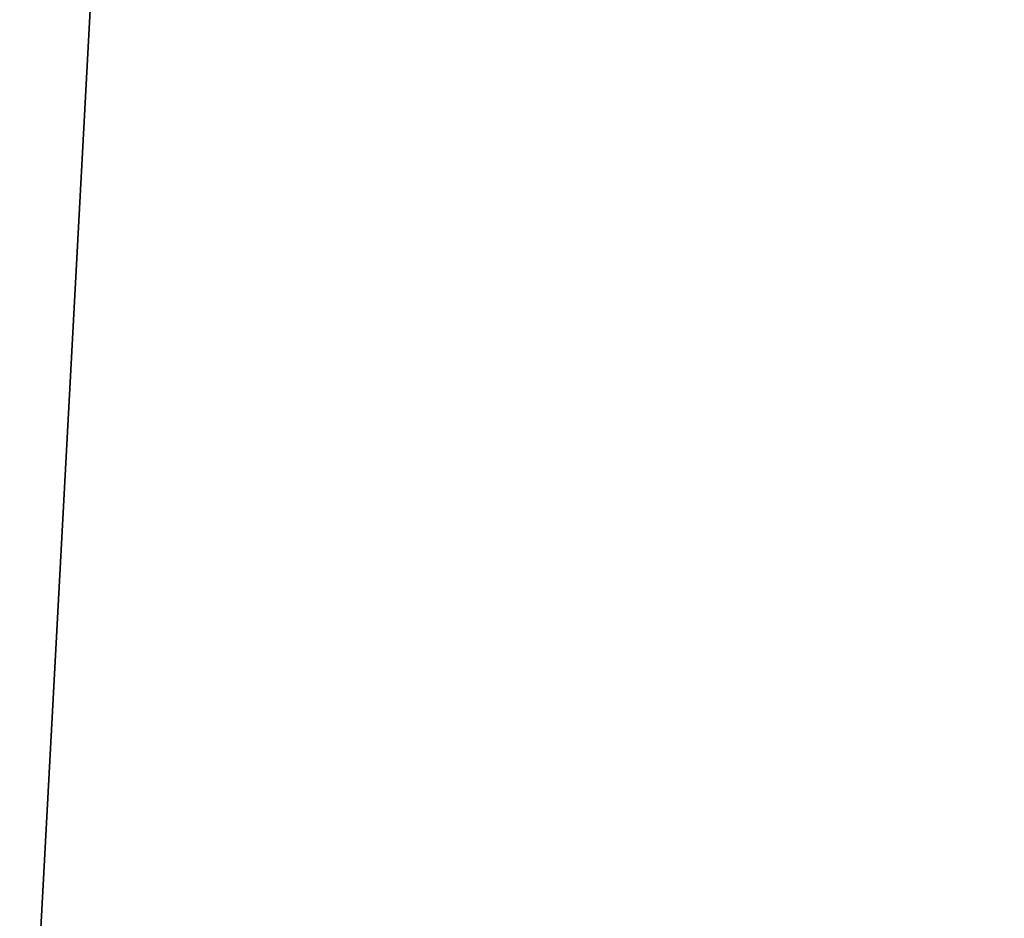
# Model space of a CAD drawing. Extents: x 0 to 7, y 0 to 11.4.
# Tile 473 of 656: x 3.156802 to 3.157294, y 0.200434 to 0.200883. Entities that reach past the tile are written whole.
import ezdxf

# ---------------------------------------------------------------- set-up
doc = ezdxf.new("R2010")
doc.units = 0
doc.header["$LTSCALE"] = 2.54
doc.layers.get('0').update_dxf_attribs({"color": 13, "linetype": 'CONTINUOUS'})

# ---------------------------------------------------------------- blocks, each defined once
blk = doc.blocks.new('KUBEK_NA_SZCZOTECZKI_DEMIT')
at = {"color": 0}
blk.add_line((3.15678921, 0.2, 0.6313972), (3.16756077, 0.4, 0.59052801), dxfattribs=at)
blk.add_line((3.15678921, 0.2, 0.6313972), (3.16756077, 0.4, 0.59052801), dxfattribs=at)
mesh = blk.add_polyface(dxfattribs=at)
corners = [(3.15255184, 0.4, 6.34218788), (3.15255184, 0.2, 6.34218788), (3.16017036, 0.2, 6.38376045)]
mesh.append_faces([[corners[k] for k in face] for face in [(0, 1, 2)]], dxfattribs={"color": 0})
mesh = blk.add_polyface(dxfattribs=at)
corners = [(3.15255184, 0.4, 6.34218788), (3.16017036, 0.2, 6.38376045), (3.16017036, 0.4, 6.38376045)]
mesh.append_faces([[corners[k] for k in face] for face in [(0, 1, 2)]], dxfattribs={"color": 0})
mesh = blk.add_polyface(dxfattribs=at)
corners = [(3.16017036, 0.4, 6.21623955), (3.16017036, 0.2, 6.21623955), (3.15255184, 0.2, 6.25781212)]
mesh.append_faces([[corners[k] for k in face] for face in [(0, 1, 2)]], dxfattribs={"color": 0})
mesh = blk.add_polyface(dxfattribs=at)
corners = [(3.16017036, 0.4, 6.21623955), (3.15255184, 0.2, 6.25781212), (3.15255184, 0.4, 6.25781212)]
mesh.append_faces([[corners[k] for k in face] for face in [(0, 1, 2)]], dxfattribs={"color": 0})
mesh = blk.add_polyface(dxfattribs=at)
corners = [(3.15476551, 0.4, 0.75755959), (3.15476551, 0.2, 0.75755959), (3.16422062, 0.2, 0.79875326)]
mesh.append_faces([[corners[k] for k in face] for face in [(0, 1, 2)]], dxfattribs={"color": 0})
mesh = blk.add_polyface(dxfattribs=at)
corners = [(3.15476551, 0.4, 0.75755959), (3.16422062, 0.2, 0.79875326), (3.16422062, 0.4, 0.79875326)]
mesh.append_faces([[corners[k] for k in face] for face in [(0, 1, 2)]], dxfattribs={"color": 0})
mesh = blk.add_polyface(dxfattribs=at)
corners = [(3.16756077, 0.4, 0.59052801), (3.16756077, 0.2, 0.59052801), (3.15678921, 0.2, 0.6313972)]
mesh.append_faces([[corners[k] for k in face] for face in [(0, 1, 2)]], dxfattribs={"color": 0})
mesh = blk.add_polyface(dxfattribs=at)
corners = [(3.16756077, 0.4, 0.59052801), (3.15678921, 0.2, 0.6313972), (3.15678921, 0.4, 0.6313972)]
mesh.append_faces([[corners[k] for k in face] for face in [(0, 1, 2)]], dxfattribs={"color": 0})
mesh = blk.add_polyface(dxfattribs=at)
corners = [(3.5, 0.35, 6.975), (3.14844017, 0.35, 6.95717087), (3.5, 0.2, 6.975)]
mesh.append_faces([[corners[k] for k in face] for face in [(0, 1, 2)]], dxfattribs={"color": 0})
mesh = blk.add_polyface(dxfattribs=at)
corners = [(3.5, 0.2, 6.975), (3.14844017, 0.35, 6.95717087), (3.14844017, 0.2, 6.95717087)]
mesh.append_faces([[corners[k] for k in face] for face in [(0, 1, 2)]], dxfattribs={"color": 0})
mesh = blk.add_polyface(dxfattribs=at)
corners = [(3.5, 0.35, 0.02500005), (3.14844017, 0.2, 0.04282929), (3.14844017, 0.35, 0.04282929)]
mesh.append_faces([[corners[k] for k in face] for face in [(0, 1, 2)]], dxfattribs={"color": 0})
mesh = blk.add_polyface(dxfattribs=at)
corners = [(3.5, 0.2, 0.02500005), (3.14844017, 0.2, 0.04282929), (3.5, 0.35, 0.02500005)]
mesh.append_faces([[corners[k] for k in face] for face in [(0, 1, 2)]], dxfattribs={"color": 0})

msp = doc.modelspace()

# ---------------------------------------------------------------- block references
at = {"color": 0}
msp.add_blockref('KUBEK_NA_SZCZOTECZKI_DEMIT', (0, 0), dxfattribs=at)

doc.saveas('drawing.dxf')
